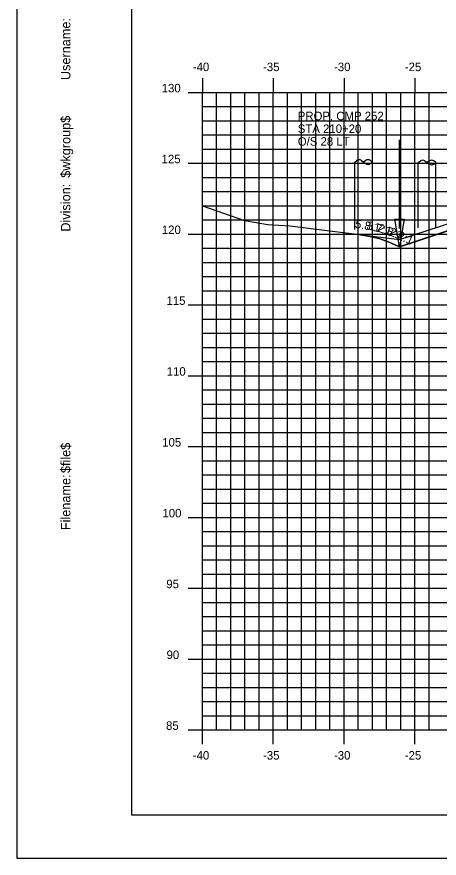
# Model space of a CAD drawing. Extents: x 850598 to 870284, y 366541 to 366651.
# Drawn here: x 869668.9 to 869698.7, y 366541.2 to 366600.6 of the extents above; entities that cross this region are included whole.
import ezdxf

# ---------------------------------------------------------------- set-up
doc = ezdxf.new("R2010")
doc.units = 0
for name, color, linetype in [('ANNOTATION', 7, 'Continuous'), ('BORDER', 7, 'Continuous'), ('D_Drainage_Ditch_Line', 7, 'Continuous'), ('D_Roadway_Centerline', 7, 'Continuous'), ('D_Roadway_SlopeLines', 7, 'Continuous'), ('D_Utilities_Pole_Joint', 7, 'Continuous'), ('H_V ANNOTATION', 7, 'Continuous'), ('MAJOR', 7, 'Continuous'), ('MINOR', 7, 'Continuous'), ('PLOT BOUNDARY', 7, 'Continuous'), ('S_Roadway_Centerline', 7, 'Continuous'), ('S_Utilities_Pole_Joint', 7, 'Continuous')]:
    doc.layers.add(name, color=color, linetype=linetype)

msp = doc.modelspace()

# ---------------------------------------------------------------- linework, layer by layer
at = {"layer": 'BORDER'}
for p, q in [((869676.96, 366649.225), (869676.96, 366544.225)), ((869676.96, 366544.225), (869836.96, 366544.225))]:
    msp.add_line(p, q, dxfattribs=at)
at = {"layer": 'D_Drainage_Ditch_Line'}
msp.add_line((869695.877, 366585.626), (869695.877, 366591.869), dxfattribs=at)
msp.add_lwpolyline([(869695.549, 366586.282), (869696.205, 366586.282), (869695.877, 366584.313)], close=True, dxfattribs=at)
at = {"layer": 'D_Roadway_Centerline'}
msp.add_lwpolyline([(869693.112, 366585.18), (869693.803, 366585.06), (869694.494, 366584.876), (869695.186, 366584.627), (869695.877, 366584.313), (869700.366, 366585.81), (869706.96, 366588.008), (869710.96, 366588.128), (869721.96, 366587.715), (869732.96, 366587.303), (869736.96, 366587.063), (869738.96, 366586.943), (869745.264, 366584.841), (869775.763, 366573.227), (869781.657, 366570.983), (869791.519, 366567.227), (869795.519, 366567.227)], dxfattribs=at)
at = {"layer": 'D_Roadway_SlopeLines'}
for points in [[(869710.96, 366588.128), (869706.96, 366588.008), (869695.877, 366584.313)], [(869695.877, 366584.313), (869695.186, 366584.627), (869694.494, 366584.876), (869693.803, 366585.06), (869693.112, 366585.18)]]:
    msp.add_lwpolyline(points, dxfattribs=at)
at = {"layer": 'D_Utilities_Pole_Joint'}
for p, q in [((869692.71, 366590.305), (869692.866, 366590.415)), ((869692.71, 366585.547), (869692.71, 366590.305)), ((869693.178, 366590.415), (869693.335, 366590.305)), ((869693.491, 366590.415), (869693.335, 366590.305)), ((869693.335, 366590.305), (869693.491, 366590.194)), ((869693.96, 366590.305), (869693.804, 366590.415)), ((869693.804, 366590.194), (869693.96, 366590.305)), ((869693.96, 366585.547), (869693.96, 366590.305))]:
    msp.add_line(p, q, dxfattribs=at)
for centre, start, end in [((869693.022, 366590.194), 90, 125.26439), ((869693.022, 366590.194), 54.73561, 90), ((869693.647, 366590.194), 90, 125.26439), ((869693.647, 366590.194), 54.73561, 90), ((869693.647, 366590.415), 234.73561, 270), ((869693.647, 366590.415), 270, 305.26439)]:
    msp.add_arc(centre, 0.271, start, end, dxfattribs=at)
at = {"layer": 'MAJOR'}
for p, q in [((869681.96, 366596.227), (869681.96, 366595.225)), ((869681.96, 366596.227), (869681.96, 366595.225)), ((869686.96, 366596.227), (869686.96, 366595.225)), ((869686.96, 366596.227), (869686.96, 366595.225)), ((869691.96, 366596.227), (869691.96, 366595.225)), ((869691.96, 366596.227), (869691.96, 366595.225)), ((869696.96, 366596.227), (869696.96, 366595.225)), ((869696.96, 366596.227), (869696.96, 366595.225)), ((869680.958, 366595.225), (869681.96, 366595.225)), ((869680.958, 366595.225), (869681.96, 366595.225)), ((869681.96, 366595.225), (869821.96, 366595.225)), ((869681.96, 366550.225), (869681.96, 366595.225)), ((869681.96, 366550.225), (869681.96, 366595.225)), ((869681.96, 366595.225), (869821.96, 366595.225)), ((869681.96, 366595.225), (869821.96, 366595.225)), ((869681.96, 366550.225), (869681.96, 366595.225)), ((869681.96, 366550.225), (869681.96, 366595.225)), ((869681.96, 366595.225), (869821.96, 366595.225)), ((869686.96, 366550.225), (869686.96, 366595.225)), ((869686.96, 366550.225), (869686.96, 366595.225)), ((869691.96, 366550.225), (869691.96, 366595.225)), ((869691.96, 366550.225), (869691.96, 366595.225)), ((869696.96, 366550.225), (869696.96, 366595.225)), ((869696.96, 366550.225), (869696.96, 366595.225)), ((869680.958, 366590.225), (869681.96, 366590.225)), ((869680.958, 366590.225), (869681.96, 366590.225)), ((869681.96, 366590.225), (869821.96, 366590.225)), ((869681.96, 366590.225), (869821.96, 366590.225)), ((869680.958, 366585.225), (869681.96, 366585.225)), ((869680.958, 366585.225), (869681.96, 366585.225)), ((869681.96, 366585.225), (869821.96, 366585.225)), ((869681.96, 366585.225), (869821.96, 366585.225)), ((869680.958, 366580.225), (869681.96, 366580.225)), ((869680.958, 366580.225), (869681.96, 366580.225)), ((869681.96, 366580.225), (869821.96, 366580.225)), ((869681.96, 366580.225), (869821.96, 366580.225)), ((869680.958, 366575.225), (869681.96, 366575.225)), ((869680.958, 366575.225), (869681.96, 366575.225)), ((869681.96, 366575.225), (869821.96, 366575.225)), ((869681.96, 366575.225), (869821.96, 366575.225)), ((869680.958, 366570.225), (869681.96, 366570.225)), ((869680.958, 366570.225), (869681.96, 366570.225)), ((869681.96, 366570.225), (869821.96, 366570.225)), ((869681.96, 366570.225), (869821.96, 366570.225)), ((869680.958, 366565.225), (869681.96, 366565.225)), ((869680.958, 366565.225), (869681.96, 366565.225)), ((869681.96, 366565.225), (869821.96, 366565.225)), ((869681.96, 366565.225), (869821.96, 366565.225)), ((869680.958, 366560.225), (869681.96, 366560.225)), ((869680.958, 366560.225), (869681.96, 366560.225)), ((869681.96, 366560.225), (869821.96, 366560.225)), ((869681.96, 366560.225), (869821.96, 366560.225)), ((869680.958, 366555.225), (869681.96, 366555.225)), ((869680.958, 366555.225), (869681.96, 366555.225)), ((869681.96, 366555.225), (869821.96, 366555.225)), ((869681.96, 366555.225), (869821.96, 366555.225)), ((869680.958, 366550.225), (869681.96, 366550.225)), ((869680.958, 366550.225), (869681.96, 366550.225)), ((869681.96, 366550.225), (869821.96, 366550.225)), ((869681.96, 366550.225), (869821.96, 366550.225)), ((869681.96, 366549.223), (869681.96, 366550.225)), ((869681.96, 366550.225), (869821.96, 366550.225)), ((869681.96, 366550.225), (869821.96, 366550.225)), ((869681.96, 366549.223), (869681.96, 366550.225)), ((869686.96, 366549.223), (869686.96, 366550.225)), ((869686.96, 366549.223), (869686.96, 366550.225)), ((869691.96, 366549.223), (869691.96, 366550.225)), ((869691.96, 366549.223), (869691.96, 366550.225)), ((869696.96, 366549.223), (869696.96, 366550.225)), ((869696.96, 366549.223), (869696.96, 366550.225))]:
    msp.add_line(p, q, dxfattribs=at)
at = {"layer": 'MINOR'}
for p, q in [((869682.96, 366550.225), (869682.96, 366595.225)), ((869682.96, 366550.225), (869682.96, 366595.225)), ((869683.96, 366550.225), (869683.96, 366595.225)), ((869683.96, 366550.225), (869683.96, 366595.225)), ((869684.96, 366550.225), (869684.96, 366595.225)), ((869684.96, 366550.225), (869684.96, 366595.225)), ((869685.96, 366550.225), (869685.96, 366595.225)), ((869685.96, 366550.225), (869685.96, 366595.225)), ((869687.96, 366550.225), (869687.96, 366595.225)), ((869687.96, 366550.225), (869687.96, 366595.225)), ((869688.96, 366550.225), (869688.96, 366595.225)), ((869688.96, 366550.225), (869688.96, 366595.225)), ((869689.96, 366550.225), (869689.96, 366595.225)), ((869689.96, 366550.225), (869689.96, 366595.225)), ((869690.96, 366550.225), (869690.96, 366595.225)), ((869690.96, 366550.225), (869690.96, 366595.225)), ((869692.96, 366550.225), (869692.96, 366595.225)), ((869692.96, 366550.225), (869692.96, 366595.225)), ((869693.96, 366550.225), (869693.96, 366595.225)), ((869693.96, 366550.225), (869693.96, 366595.225)), ((869694.96, 366550.225), (869694.96, 366595.225)), ((869694.96, 366550.225), (869694.96, 366595.225)), ((869695.96, 366550.225), (869695.96, 366595.225)), ((869695.96, 366550.225), (869695.96, 366595.225)), ((869697.96, 366550.225), (869697.96, 366595.225)), ((869697.96, 366550.225), (869697.96, 366595.225)), ((869681.96, 366594.225), (869821.96, 366594.225)), ((869681.96, 366594.225), (869682.962, 366594.225)), ((869681.96, 366594.225), (869821.96, 366594.225)), ((869681.96, 366594.225), (869682.962, 366594.225)), ((869681.96, 366593.225), (869821.96, 366593.225)), ((869681.96, 366593.225), (869682.962, 366593.225)), ((869681.96, 366593.225), (869821.96, 366593.225)), ((869681.96, 366593.225), (869682.962, 366593.225)), ((869681.96, 366592.225), (869821.96, 366592.225)), ((869681.96, 366592.225), (869682.962, 366592.225)), ((869681.96, 366592.225), (869821.96, 366592.225)), ((869681.96, 366592.225), (869682.962, 366592.225)), ((869681.96, 366591.225), (869821.96, 366591.225)), ((869681.96, 366591.225), (869682.962, 366591.225)), ((869681.96, 366591.225), (869821.96, 366591.225)), ((869681.96, 366591.225), (869682.962, 366591.225)), ((869681.96, 366589.225), (869821.96, 366589.225)), ((869681.96, 366589.225), (869682.962, 366589.225)), ((869681.96, 366589.225), (869821.96, 366589.225)), ((869681.96, 366589.225), (869682.962, 366589.225)), ((869681.96, 366588.225), (869821.96, 366588.225)), ((869681.96, 366588.225), (869682.962, 366588.225)), ((869681.96, 366588.225), (869821.96, 366588.225)), ((869681.96, 366588.225), (869682.962, 366588.225)), ((869681.96, 366587.225), (869821.96, 366587.225)), ((869681.96, 366587.225), (869682.962, 366587.225)), ((869681.96, 366587.225), (869821.96, 366587.225)), ((869681.96, 366587.225), (869682.962, 366587.225)), ((869681.96, 366586.225), (869821.96, 366586.225)), ((869681.96, 366586.225), (869682.962, 366586.225)), ((869681.96, 366586.225), (869821.96, 366586.225)), ((869681.96, 366586.225), (869682.962, 366586.225)), ((869681.96, 366584.225), (869821.96, 366584.225)), ((869681.96, 366584.225), (869682.962, 366584.225)), ((869681.96, 366584.225), (869821.96, 366584.225)), ((869681.96, 366584.225), (869682.962, 366584.225)), ((869681.96, 366583.225), (869821.96, 366583.225)), ((869681.96, 366583.225), (869682.962, 366583.225)), ((869681.96, 366583.225), (869821.96, 366583.225)), ((869681.96, 366583.225), (869682.962, 366583.225)), ((869681.96, 366582.225), (869821.96, 366582.225)), ((869681.96, 366582.225), (869682.962, 366582.225)), ((869681.96, 366582.225), (869821.96, 366582.225)), ((869681.96, 366582.225), (869682.962, 366582.225)), ((869681.96, 366581.225), (869821.96, 366581.225)), ((869681.96, 366581.225), (869682.962, 366581.225)), ((869681.96, 366581.225), (869821.96, 366581.225)), ((869681.96, 366581.225), (869682.962, 366581.225)), ((869681.96, 366579.225), (869821.96, 366579.225)), ((869681.96, 366579.225), (869682.962, 366579.225)), ((869681.96, 366579.225), (869821.96, 366579.225)), ((869681.96, 366579.225), (869682.962, 366579.225)), ((869681.96, 366578.225), (869821.96, 366578.225)), ((869681.96, 366578.225), (869682.962, 366578.225)), ((869681.96, 366578.225), (869821.96, 366578.225)), ((869681.96, 366578.225), (869682.962, 366578.225)), ((869681.96, 366577.225), (869821.96, 366577.225)), ((869681.96, 366577.225), (869682.962, 366577.225)), ((869681.96, 366577.225), (869821.96, 366577.225)), ((869681.96, 366577.225), (869682.962, 366577.225)), ((869681.96, 366576.225), (869821.96, 366576.225)), ((869681.96, 366576.225), (869682.962, 366576.225)), ((869681.96, 366576.225), (869821.96, 366576.225)), ((869681.96, 366576.225), (869682.962, 366576.225)), ((869681.96, 366574.225), (869821.96, 366574.225)), ((869681.96, 366574.225), (869682.962, 366574.225)), ((869681.96, 366574.225), (869821.96, 366574.225)), ((869681.96, 366574.225), (869682.962, 366574.225)), ((869681.96, 366573.225), (869821.96, 366573.225)), ((869681.96, 366573.225), (869682.962, 366573.225)), ((869681.96, 366573.225), (869821.96, 366573.225)), ((869681.96, 366573.225), (869682.962, 366573.225)), ((869681.96, 366572.225), (869821.96, 366572.225)), ((869681.96, 366572.225), (869682.962, 366572.225)), ((869681.96, 366572.225), (869821.96, 366572.225)), ((869681.96, 366572.225), (869682.962, 366572.225)), ((869681.96, 366571.225), (869821.96, 366571.225)), ((869681.96, 366571.225), (869682.962, 366571.225)), ((869681.96, 366571.225), (869821.96, 366571.225)), ((869681.96, 366571.225), (869682.962, 366571.225)), ((869681.96, 366569.225), (869821.96, 366569.225)), ((869681.96, 366569.225), (869682.962, 366569.225)), ((869681.96, 366569.225), (869821.96, 366569.225)), ((869681.96, 366569.225), (869682.962, 366569.225)), ((869681.96, 366568.225), (869821.96, 366568.225)), ((869681.96, 366568.225), (869682.962, 366568.225)), ((869681.96, 366568.225), (869821.96, 366568.225)), ((869681.96, 366568.225), (869682.962, 366568.225)), ((869681.96, 366567.225), (869821.96, 366567.225)), ((869681.96, 366567.225), (869682.962, 366567.225)), ((869681.96, 366567.225), (869821.96, 366567.225)), ((869681.96, 366567.225), (869682.962, 366567.225)), ((869681.96, 366566.225), (869821.96, 366566.225)), ((869681.96, 366566.225), (869682.962, 366566.225)), ((869681.96, 366566.225), (869821.96, 366566.225)), ((869681.96, 366566.225), (869682.962, 366566.225)), ((869681.96, 366564.225), (869821.96, 366564.225)), ((869681.96, 366564.225), (869682.962, 366564.225)), ((869681.96, 366564.225), (869821.96, 366564.225)), ((869681.96, 366564.225), (869682.962, 366564.225)), ((869681.96, 366563.225), (869821.96, 366563.225)), ((869681.96, 366563.225), (869682.962, 366563.225)), ((869681.96, 366563.225), (869821.96, 366563.225)), ((869681.96, 366563.225), (869682.962, 366563.225)), ((869681.96, 366562.225), (869821.96, 366562.225)), ((869681.96, 366562.225), (869682.962, 366562.225)), ((869681.96, 366562.225), (869821.96, 366562.225)), ((869681.96, 366562.225), (869682.962, 366562.225)), ((869681.96, 366561.225), (869821.96, 366561.225)), ((869681.96, 366561.225), (869682.962, 366561.225)), ((869681.96, 366561.225), (869821.96, 366561.225)), ((869681.96, 366561.225), (869682.962, 366561.225)), ((869681.96, 366559.225), (869821.96, 366559.225)), ((869681.96, 366559.225), (869682.962, 366559.225)), ((869681.96, 366559.225), (869821.96, 366559.225)), ((869681.96, 366559.225), (869682.962, 366559.225)), ((869681.96, 366558.225), (869821.96, 366558.225)), ((869681.96, 366558.225), (869682.962, 366558.225)), ((869681.96, 366558.225), (869821.96, 366558.225)), ((869681.96, 366558.225), (869682.962, 366558.225)), ((869681.96, 366557.225), (869821.96, 366557.225)), ((869681.96, 366557.225), (869682.962, 366557.225)), ((869681.96, 366557.225), (869821.96, 366557.225)), ((869681.96, 366557.225), (869682.962, 366557.225)), ((869681.96, 366556.225), (869821.96, 366556.225)), ((869681.96, 366556.225), (869682.962, 366556.225)), ((869681.96, 366556.225), (869821.96, 366556.225)), ((869681.96, 366556.225), (869682.962, 366556.225)), ((869681.96, 366554.225), (869821.96, 366554.225)), ((869681.96, 366554.225), (869682.962, 366554.225)), ((869681.96, 366554.225), (869821.96, 366554.225)), ((869681.96, 366554.225), (869682.962, 366554.225)), ((869681.96, 366553.225), (869821.96, 366553.225)), ((869681.96, 366553.225), (869682.962, 366553.225)), ((869681.96, 366553.225), (869821.96, 366553.225)), ((869681.96, 366553.225), (869682.962, 366553.225)), ((869681.96, 366552.225), (869821.96, 366552.225)), ((869681.96, 366552.225), (869682.962, 366552.225)), ((869681.96, 366552.225), (869821.96, 366552.225)), ((869681.96, 366552.225), (869682.962, 366552.225)), ((869681.96, 366551.225), (869821.96, 366551.225)), ((869681.96, 366551.225), (869682.962, 366551.225)), ((869681.96, 366551.225), (869821.96, 366551.225)), ((869681.96, 366551.225), (869682.962, 366551.225))]:
    msp.add_line(p, q, dxfattribs=at)
at = {"layer": 'PLOT BOUNDARY'}
msp.add_lwpolyline([(869668.867, 366541.166), (869838.867, 366541.166), (869838.867, 366651.166), (869668.867, 366651.166)], close=True, dxfattribs=at)
at = {"layer": 'S_Roadway_Centerline'}
msp.add_lwpolyline([(869681.96, 366587.206), (869684.938, 366586.176), (869686.588, 366585.892), (869688.127, 366585.813), (869695.881, 366584.829), (869699.783, 366586.115), (869701.709, 366586.74), (869701.831, 366586.768), (869704.83, 366587.257), (869709.001, 366588.017), (869709.256, 366588.063), (869711.118, 366588.104), (869713.575, 366588.158), (869714.003, 366588.14), (869724.242, 366587.707), (869726.135, 366587.625), (869735.083, 366587.237), (869736.086, 366587.169), (869738.732, 366586.995), (869742.161, 366586.085), (869747.283, 366584.774)], dxfattribs=at)
at = {"layer": 'S_Utilities_Pole_Joint'}
for p, q in [((869697.195, 366590.271), (869697.351, 366590.382)), ((869697.664, 366590.382), (869697.82, 366590.271)), ((869697.977, 366590.382), (869697.82, 366590.271)), ((869698.445, 366590.271), (869698.289, 366590.382)), ((869697.195, 366585.652), (869697.192, 366590.271)), ((869697.82, 366590.271), (869697.977, 366590.161)), ((869698.289, 366590.161), (869698.445, 366590.271)), ((869698.445, 366585.652), (869698.442, 366590.271))]:
    msp.add_line(p, q, dxfattribs=at)
for centre, start, end in [((869697.508, 366590.161), 90, 125.26439), ((869697.508, 366590.161), 54.73561, 90), ((869698.133, 366590.161), 90, 125.26439), ((869698.133, 366590.161), 54.73561, 90), ((869698.133, 366590.382), 234.73561, 270), ((869698.133, 366590.382), 270, 305.26439)]:
    msp.add_arc(centre, 0.271, start, end, dxfattribs=at)

# ---------------------------------------------------------------- texts
at = {"layer": 'ANNOTATION'}
for s, rotation, p in [('5.8:1', 350.15326, (869692.699, 366585.667)), ('3.7:1', 345.05949, (869693.505, 366585.575)), ('2.8:1', 340.19596, (869694.281, 366585.415)), ('2.2:1', 335.61204, (869695.056, 366585.184))]:
    msp.add_text(s, height=0.6, rotation=rotation, dxfattribs=at).set_placement(p)
at = {"layer": 'BORDER'}
for s, p in [('Username:', (869672.645, 366596.093)), ('$wkgroup$', (869672.645, 366589.195)), ('Division:', (869672.645, 366585.391)), ('$file$', (869672.645, 366568.351)), ('Filename:', (869672.645, 366564.324))]:
    msp.add_text(s, height=0.6696, rotation=90, dxfattribs=at).set_placement(p)
at = {"layer": 'H_V ANNOTATION'}
for s, p in [('-40', (869681.286, 366596.725)), ('-35', (869686.24, 366596.725)), ('-30', (869691.248, 366596.725)), ('-25', (869696.245, 366596.725)), ('130', (869679.09, 366595.225)), ('125', (869679.084, 366590.225)), ('120', (869679.1, 366585.225)), ('115', (869679.427, 366580.225)), ('110', (869679.443, 366575.225)), ('105', (869679.127, 366570.225)), ('100', (869679.143, 366565.225)), ('95', (869679.416, 366560.225)), ('90', (869679.432, 366555.225)), ('85', (869679.395, 366550.225)), ('-40', (869681.286, 366548.125)), ('-35', (869686.24, 366548.125)), ('-30', (869691.248, 366548.125)), ('-25', (869696.245, 366548.125))]:
    msp.add_text(s, height=0.6, dxfattribs=at).set_placement(p)
at = {"layer": 'S_Utilities_Pole_Joint'}
for s, p in [('PROP. CMP 252', (869688.693, 366593.261)), ('STA 210+20', (869688.693, 366592.361)), ('O/S 28 LT', (869688.693, 366591.461))]:
    msp.add_text(s, height=0.6, dxfattribs=at).set_placement(p)

doc.saveas('drawing.dxf')
